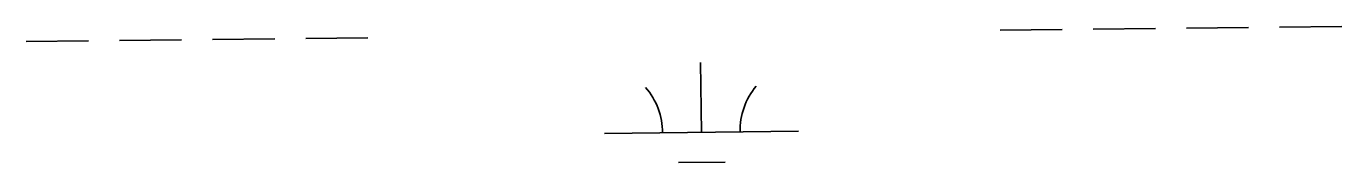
# Model space of a CAD drawing. Extents: x 3684037 to 3722149, y 433263 to 459021.
# Drawn here: x 3710649 to 3711327, y 456336 to 456406 of the extents above; entities that cross this region are included whole.
import ezdxf

# ---------------------------------------------------------------- set-up
doc = ezdxf.new("R2010")
doc.units = 0
doc.layers.add('V-WETL-SWMP', color=7, linetype='Continuous')

msp = doc.modelspace()

# ---------------------------------------------------------------- linework, layer by layer
at = {"layer": 'V-WETL-SWMP'}
for p, q in [((3711151.08, 456404.42), (3711183.08, 456404.79)), ((3711199.08, 456404.98), (3711231.07, 456405.35)), ((3711247.07, 456405.53), (3711279.07, 456405.91)), ((3711295.07, 456406.09), (3711327.07, 456406.46)), ((3710649.21, 456398.58), (3710681.2, 456398.95)), ((3710697.2, 456399.14), (3710729.2, 456399.51)), ((3710745.2, 456399.69), (3710777.2, 456400.07)), ((3710793.2, 456400.25), (3710825.19, 456400.62)), ((3710997.09, 456351.88), (3710996.67, 456387.88)), ((3710947.09, 456351.3), (3711047.09, 456352.46)), ((3710985.27, 456336.31), (3711009.27, 456336.59))]:
    msp.add_line(p, q, dxfattribs=at)
for centre, start, end in [((3710941.84, 456351.71), 359.89487, 41.43853), ((3711052.32, 456353), 139.89486, 181.43852)]:
    msp.add_arc(centre, 35.25, start, end, dxfattribs=at)

doc.saveas('drawing.dxf')
